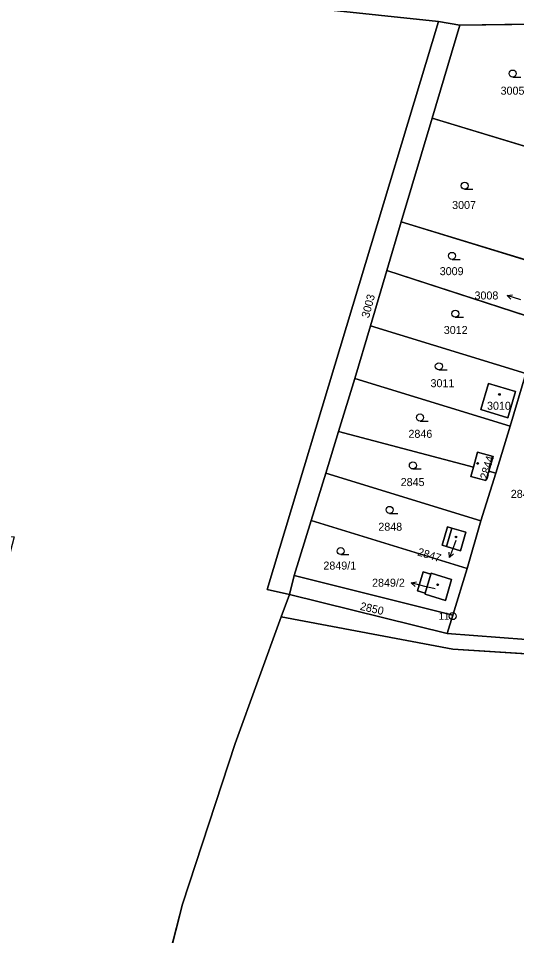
# Model space of a CAD drawing. Extents: x -689422 to -685210, y -987725 to -982160.
# Drawn here: x -687758.1 to -687652.3, y -984626.4 to -984431.6 of the extents above; entities that cross this region are included whole.
import ezdxf

# ---------------------------------------------------------------- set-up
doc = ezdxf.new("R2010")
doc.units = 0
for name, color, linetype in [('KN_Budovy', 7, 'Continuous'), ('KN_Hranice_parcel', 7, 'Continuous'), ('KN_Hranice_parcel_vnitrni_kresba', 7, 'Continuous'), ('KN_Parcelni cisla', 7, 'Continuous'), ('KN_Parcelni cisla_sipky', 7, 'Continuous'), ('KN_Polygon parcely', 7, 'Continuous'), ('KN_POZEMKY_ORNA PUDA', 7, 'Continuous'), ('KN_POZEMKY_OSTATNI PLOCHA', 7, 'Continuous'), ('KN_POZEMKY_ZAHRADA', 7, 'Continuous'), ('KN_POZEMKY_ZASTAVENA PLOCHA', 7, 'Continuous'), ('KN_VYUZITI_17_ostatni plocha_ostatni komunikace', 7, 'Continuous'), ('KN_Značky bodu BP', 7, 'Continuous'), ('KN_Značky budov', 7, 'Continuous'), ('KN_Značky kultur', 7, 'Continuous')]:
    doc.layers.add(name, color=color, linetype=linetype)

msp = doc.modelspace()

# ---------------------------------------------------------------- linework, layer by layer
at = {"layer": 'KN_Budovy'}
for points in [[(-687652.58, -984510.84), (-687658.27, -984509.14), (-687659.91, -984514.63), (-687654.16, -984516.4)], [(-687662, -984528.85), (-687658.82, -984529.75), (-687658.22, -984527.76), (-687657.28, -984524.6), (-687660.62, -984523.74), (-687661.47, -984526.9)], [(-687664.23, -984544.64), (-687663.09, -984540.7), (-687666.03, -984539.86), (-687667.21, -984543.73)], [(-687671.69, -984553.64), (-687671.74, -984553.83), (-687667.39, -984555.2), (-687666.12, -984550.77), (-687670.47, -984549.39), (-687670.52, -984549.58)]]:
    msp.add_lwpolyline(points, close=True, dxfattribs=at)
at = {"layer": 'KN_Hranice_parcel'}
for p, q in [((-687670.22, -984452.77), (-687664.34, -984433.02)), ((-687668.9, -984432.24), (-687664.34, -984433.02)), ((-687676.83, -984474.77), (-687670.22, -984452.77)), ((-687670.22, -984452.77), (-687637.12, -984462.84)), ((-687679.88, -984485.13), (-687676.83, -984474.77)), ((-687676.83, -984474.77), (-687643.82, -984484.89)), ((-687683.35, -984496.88), (-687679.88, -984485.13)), ((-687679.88, -984485.13), (-687647.05, -984495.81)), ((-687686.67, -984508.09), (-687683.35, -984496.88)), ((-687650.36, -984506.98), (-687683.35, -984496.88)), ((-687653.66, -984518.21), (-687650.36, -984506.98)), ((-687686.67, -984508.09), (-687690.1, -984519.33)), ((-687653.66, -984518.21), (-687686.67, -984508.09)), ((-687690.1, -984519.33), (-687692.8, -984528.18)), ((-687661.47, -984526.9), (-687690.1, -984519.33)), ((-687656.75, -984528.15), (-687653.66, -984518.21)), ((-687692.8, -984528.18), (-687695.95, -984538.23)), ((-687692.8, -984528.18), (-687659.91, -984538.3)), ((-687659.91, -984538.3), (-687656.75, -984528.15)), ((-687656.75, -984528.15), (-687658.22, -984527.76)), ((-687699.5, -984549.87), (-687695.95, -984538.23)), ((-687695.95, -984538.23), (-687662.81, -984548.42)), ((-687662.81, -984548.42), (-687659.91, -984538.3)), ((-687665.85, -984558.31), (-687662.81, -984548.42)), ((-687699.5, -984549.87), (-687700.48, -984553.95)), ((-687665.85, -984558.31), (-687699.5, -984549.87)), ((-687702.27, -984558.68), (-687700.48, -984553.95)), ((-687667.04, -984562.2), (-687700.48, -984553.95)), ((-687667.04, -984562.2), (-687665.85, -984558.31)), ((-687650.3, -984563.51), (-687667.04, -984562.2))]:
    msp.add_line(p, q, dxfattribs=at)
for points in [[(-687668.9, -984432.24), (-687729.88, -984425.76), (-687784.02, -984398.34), (-687830.42, -984367.79), (-687894.74, -984330.66), (-687944.08, -984299.82), (-687963.84, -984285.33), (-687992.21, -984262.96)], [(-687700.48, -984553.95), (-687705.23, -984552.85), (-687668.9, -984432.24)], [(-687664.34, -984433.02), (-687631.02, -984432.54), (-687627.31, -984432.49)], [(-687659.91, -984514.63), (-687654.16, -984516.4), (-687652.58, -984510.84), (-687658.27, -984509.14), (-687659.91, -984514.63)], [(-687658.22, -984527.76), (-687657.28, -984524.6), (-687660.62, -984523.74), (-687661.47, -984526.9)], [(-687661.47, -984526.9), (-687662, -984528.85), (-687658.82, -984529.75), (-687658.22, -984527.76)], [(-687666.96, -984539.59), (-687668.14, -984543.44), (-687667.21, -984543.73), (-687664.23, -984544.64), (-687663.09, -984540.7), (-687666.03, -984539.86), (-687666.96, -984539.59)], [(-687671.74, -984553.83), (-687671.69, -984553.64), (-687673.34, -984553.16), (-687672.15, -984549.12), (-687670.52, -984549.58), (-687670.47, -984549.39), (-687666.12, -984550.77), (-687667.39, -984555.2), (-687671.74, -984553.83)], [(-687702.27, -984558.68), (-687712.05, -984585.55), (-687723.19, -984619.72), (-687738.05, -984677.55)], [(-687602.77, -984571.66), (-687630.3, -984567.84), (-687665.86, -984565.54), (-687702.27, -984558.68)]]:
    msp.add_lwpolyline(points, dxfattribs=at)
at = {"layer": 'KN_Hranice_parcel_vnitrni_kresba'}
for p, q in [((-687667.21, -984543.73), (-687666.03, -984539.86)), ((-687671.69, -984553.64), (-687670.52, -984549.58))]:
    msp.add_line(p, q, dxfattribs=at)
at = {"layer": 'KN_Parcelni cisla_sipky'}
for p, q in [((-687654.3, -984490.45), (-687653.2, -984490.29)), ((-687651.45, -984491.38), (-687654.3, -984490.45)), ((-687654.3, -984490.45), (-687653.51, -984491.24)), ((-687665.23, -984542.46), (-687665.5, -984543.23)), ((-687666.53, -984546.05), (-687666.65, -984544.94)), ((-687665.5, -984543.23), (-687666.53, -984546.05)), ((-687666.53, -984546.05), (-687665.71, -984545.28)), ((-687674.67, -984551.48), (-687673.58, -984551.24)), ((-687671.76, -984552.21), (-687674.67, -984551.48)), ((-687674.67, -984551.48), (-687673.82, -984552.21)), ((-687669.58, -984552.74), (-687671.76, -984552.21))]:
    msp.add_line(p, q, dxfattribs=at)
at = {"layer": 'KN_Polygon parcely'}
for points in [[(-687883.55, -984413.59), (-687874.92, -984440.9), (-687868.84, -984464.13), (-687863.92, -984534.08), (-687758.97, -984541.69), (-687776.34, -984608.23), (-687860.19, -984589.34), (-687860.03, -984592.38), (-687776.92, -984611.17), (-687786.79, -984650.22), (-687769.97, -984657.37), (-687738.05, -984677.55), (-687723.19, -984619.72), (-687712.05, -984585.55), (-687702.27, -984558.68), (-687700.48, -984553.95), (-687705.23, -984552.85), (-687668.9, -984432.24), (-687729.88, -984425.76)], [(-687729.88, -984425.76), (-687668.9, -984432.24), (-687664.34, -984433.02), (-687631.02, -984432.54), (-687627.31, -984432.49), (-687611.25, -984432.72), (-687609.11, -984432.95), (-687604.4, -984432.93), (-687588.97, -984433.95), (-687538.47, -984434.37)], [(-687625.9, -984673.86), (-687609.12, -984605.56), (-687602.77, -984571.66), (-687630.3, -984567.84), (-687665.86, -984565.54), (-687702.27, -984558.68), (-687712.05, -984585.55), (-687723.19, -984619.72), (-687738.05, -984677.55)]]:
    msp.add_lwpolyline(points, dxfattribs=at)
for points in [[(-687686.67, -984508.09), (-687683.35, -984496.88), (-687679.88, -984485.13), (-687676.83, -984474.77), (-687670.22, -984452.77), (-687664.34, -984433.02), (-687668.9, -984432.24), (-687705.23, -984552.85), (-687700.48, -984553.95), (-687699.5, -984549.87), (-687695.95, -984538.23), (-687692.8, -984528.18), (-687690.1, -984519.33)], [(-687628.79, -984435.46), (-687627.31, -984432.49), (-687631.02, -984432.54), (-687664.34, -984433.02), (-687670.22, -984452.77), (-687637.12, -984462.84)], [(-687637.12, -984462.84), (-687670.22, -984452.77), (-687676.83, -984474.77), (-687643.82, -984484.89)], [(-687515.78, -984468.65), (-687576.55, -984466.94), (-687580.83, -984471.78), (-687592.68, -984524.2), (-687602.52, -984569.18), (-687629.75, -984565.4), (-687648.29, -984563.54), (-687650.3, -984563.51), (-687667.04, -984562.2), (-687700.48, -984553.95), (-687702.27, -984558.68), (-687665.86, -984565.54), (-687630.3, -984567.84), (-687602.77, -984571.66), (-687599.7, -984572.09), (-687599.18, -984569.79), (-687577.56, -984474.09), (-687575.1, -984471.82), (-687531.36, -984472.03), (-687515.64, -984472.11), (-687506.03, -984471.69), (-687507.99, -984460.58)], [(-687679.88, -984485.13), (-687647.05, -984495.81), (-687643.82, -984484.89), (-687676.83, -984474.77)], [(-687647.05, -984495.81), (-687679.88, -984485.13), (-687683.35, -984496.88), (-687650.36, -984506.98)], [(-687631.4, -984500.22), (-687647.05, -984495.81), (-687650.36, -984506.98), (-687653.66, -984518.21), (-687656.75, -984528.15), (-687659.91, -984538.3), (-687662.81, -984548.42), (-687665.85, -984558.31), (-687667.04, -984562.2), (-687650.3, -984563.51)], [(-687650.36, -984506.98), (-687683.35, -984496.88), (-687686.67, -984508.09), (-687653.66, -984518.21)], [(-687686.67, -984508.09), (-687690.1, -984519.33), (-687661.47, -984526.9), (-687660.62, -984523.74), (-687657.28, -984524.6), (-687658.22, -984527.76), (-687656.75, -984528.15), (-687653.66, -984518.21)], [(-687659.91, -984514.63), (-687654.16, -984516.4), (-687652.58, -984510.84), (-687658.27, -984509.14)], [(-687659.91, -984514.63), (-687658.27, -984509.14), (-687652.58, -984510.84), (-687654.16, -984516.4)], [(-687692.8, -984528.18), (-687659.91, -984538.3), (-687656.75, -984528.15), (-687658.22, -984527.76), (-687658.82, -984529.75), (-687662, -984528.85), (-687661.47, -984526.9), (-687690.1, -984519.33)], [(-687657.28, -984524.6), (-687660.62, -984523.74), (-687661.47, -984526.9), (-687662, -984528.85), (-687658.82, -984529.75), (-687658.22, -984527.76)], [(-687659.91, -984538.3), (-687692.8, -984528.18), (-687695.95, -984538.23), (-687662.81, -984548.42)], [(-687662.81, -984548.42), (-687695.95, -984538.23), (-687699.5, -984549.87), (-687665.85, -984558.31)], [(-687666.96, -984539.59), (-687668.14, -984543.44), (-687667.21, -984543.73), (-687664.23, -984544.64), (-687663.09, -984540.7), (-687666.03, -984539.86)], [(-687666.96, -984539.59), (-687666.03, -984539.86), (-687663.09, -984540.7), (-687664.23, -984544.64), (-687667.21, -984543.73), (-687668.14, -984543.44)], [(-687700.48, -984553.95), (-687667.04, -984562.2), (-687665.85, -984558.31), (-687699.5, -984549.87)], [(-687671.74, -984553.83), (-687671.69, -984553.64), (-687673.34, -984553.16), (-687672.15, -984549.12), (-687670.52, -984549.58), (-687670.47, -984549.39), (-687666.12, -984550.77), (-687667.39, -984555.2)], [(-687671.74, -984553.83), (-687667.39, -984555.2), (-687666.12, -984550.77), (-687670.47, -984549.39), (-687670.52, -984549.58), (-687672.15, -984549.12), (-687673.34, -984553.16), (-687671.69, -984553.64)]]:
    msp.add_lwpolyline(points, close=True, dxfattribs=at)
at = {"layer": 'KN_POZEMKY_ORNA PUDA'}
for p, q in [((-687729.88, -984425.76), (-687668.9, -984432.24)), ((-687705.23, -984552.85), (-687668.9, -984432.24)), ((-687668.9, -984432.24), (-687705.23, -984552.85)), ((-687664.34, -984433.02), (-687670.22, -984452.77)), ((-687668.9, -984432.24), (-687664.34, -984433.02)), ((-687670.22, -984452.77), (-687676.83, -984474.77)), ((-687676.83, -984474.77), (-687679.88, -984485.13)), ((-687679.88, -984485.13), (-687683.35, -984496.88)), ((-687683.35, -984496.88), (-687686.67, -984508.09)), ((-687686.67, -984508.09), (-687690.1, -984519.33)), ((-687690.1, -984519.33), (-687692.8, -984528.18)), ((-687692.8, -984528.18), (-687695.95, -984538.23)), ((-687695.95, -984538.23), (-687699.5, -984549.87)), ((-687699.5, -984549.87), (-687700.48, -984553.95)), ((-687700.48, -984553.95), (-687699.5, -984549.87)), ((-687699.5, -984549.87), (-687665.85, -984558.31)), ((-687700.48, -984553.95), (-687705.23, -984552.85)), ((-687705.23, -984552.85), (-687700.48, -984553.95)), ((-687700.48, -984553.95), (-687702.27, -984558.68)), ((-687667.04, -984562.2), (-687700.48, -984553.95)), ((-687665.85, -984558.31), (-687667.04, -984562.2)), ((-687702.27, -984558.68), (-687712.05, -984585.55)), ((-687712.05, -984585.55), (-687702.27, -984558.68)), ((-687702.27, -984558.68), (-687665.86, -984565.54)), ((-687665.86, -984565.54), (-687630.3, -984567.84)), ((-687712.05, -984585.55), (-687723.19, -984619.72)), ((-687723.19, -984619.72), (-687712.05, -984585.55)), ((-687723.19, -984619.72), (-687738.05, -984677.55)), ((-687738.05, -984677.55), (-687723.19, -984619.72))]:
    msp.add_line(p, q, dxfattribs=at)
at = {"layer": 'KN_POZEMKY_OSTATNI PLOCHA'}
for p, q in [((-687668.9, -984432.24), (-687729.88, -984425.76)), ((-687664.34, -984433.02), (-687668.9, -984432.24)), ((-687631.02, -984432.54), (-687664.34, -984433.02)), ((-687702.27, -984558.68), (-687700.48, -984553.95)), ((-687700.48, -984553.95), (-687667.04, -984562.2)), ((-687665.86, -984565.54), (-687702.27, -984558.68)), ((-687667.04, -984562.2), (-687650.3, -984563.51)), ((-687630.3, -984567.84), (-687665.86, -984565.54))]:
    msp.add_line(p, q, dxfattribs=at)
at = {"layer": 'KN_POZEMKY_ZAHRADA'}
for p, q in [((-687670.22, -984452.77), (-687664.34, -984433.02)), ((-687664.34, -984433.02), (-687631.02, -984432.54)), ((-687676.83, -984474.77), (-687670.22, -984452.77)), ((-687637.12, -984462.84), (-687670.22, -984452.77)), ((-687670.22, -984452.77), (-687637.12, -984462.84)), ((-687679.88, -984485.13), (-687676.83, -984474.77)), ((-687643.82, -984484.89), (-687676.83, -984474.77)), ((-687676.83, -984474.77), (-687643.82, -984484.89)), ((-687683.35, -984496.88), (-687679.88, -984485.13)), ((-687679.88, -984485.13), (-687647.05, -984495.81)), ((-687647.05, -984495.81), (-687679.88, -984485.13)), ((-687686.67, -984508.09), (-687683.35, -984496.88)), ((-687683.35, -984496.88), (-687650.36, -984506.98)), ((-687650.36, -984506.98), (-687683.35, -984496.88)), ((-687653.66, -984518.21), (-687650.36, -984506.98)), ((-687650.36, -984506.98), (-687653.66, -984518.21)), ((-687690.1, -984519.33), (-687686.67, -984508.09)), ((-687653.66, -984518.21), (-687686.67, -984508.09)), ((-687686.67, -984508.09), (-687653.66, -984518.21)), ((-687658.27, -984509.14), (-687659.91, -984514.63)), ((-687652.58, -984510.84), (-687658.27, -984509.14)), ((-687654.16, -984516.4), (-687652.58, -984510.84)), ((-687659.91, -984514.63), (-687654.16, -984516.4)), ((-687692.8, -984528.18), (-687690.1, -984519.33)), ((-687661.47, -984526.9), (-687690.1, -984519.33)), ((-687690.1, -984519.33), (-687661.47, -984526.9)), ((-687656.75, -984528.15), (-687653.66, -984518.21)), ((-687653.66, -984518.21), (-687656.75, -984528.15)), ((-687660.62, -984523.74), (-687661.47, -984526.9)), ((-687657.28, -984524.6), (-687660.62, -984523.74)), ((-687658.22, -984527.76), (-687657.28, -984524.6)), ((-687661.47, -984526.9), (-687662, -984528.85)), ((-687695.95, -984538.23), (-687692.8, -984528.18)), ((-687692.8, -984528.18), (-687659.91, -984538.3)), ((-687659.91, -984538.3), (-687692.8, -984528.18)), ((-687662, -984528.85), (-687658.82, -984529.75)), ((-687659.91, -984538.3), (-687656.75, -984528.15)), ((-687656.75, -984528.15), (-687659.91, -984538.3)), ((-687658.82, -984529.75), (-687658.22, -984527.76)), ((-687656.75, -984528.15), (-687658.22, -984527.76)), ((-687658.22, -984527.76), (-687656.75, -984528.15)), ((-687699.5, -984549.87), (-687695.95, -984538.23)), ((-687662.81, -984548.42), (-687695.95, -984538.23)), ((-687695.95, -984538.23), (-687662.81, -984548.42)), ((-687662.81, -984548.42), (-687659.91, -984538.3)), ((-687659.91, -984538.3), (-687662.81, -984548.42)), ((-687666.96, -984539.59), (-687668.14, -984543.44)), ((-687666.03, -984539.86), (-687666.96, -984539.59)), ((-687663.09, -984540.7), (-687666.03, -984539.86)), ((-687664.23, -984544.64), (-687663.09, -984540.7)), ((-687668.14, -984543.44), (-687667.21, -984543.73)), ((-687667.21, -984543.73), (-687664.23, -984544.64)), ((-687665.85, -984558.31), (-687662.81, -984548.42)), ((-687662.81, -984548.42), (-687665.85, -984558.31)), ((-687665.85, -984558.31), (-687699.5, -984549.87)), ((-687672.15, -984549.12), (-687673.34, -984553.16)), ((-687670.52, -984549.58), (-687672.15, -984549.12)), ((-687670.47, -984549.39), (-687670.52, -984549.58)), ((-687666.12, -984550.77), (-687670.47, -984549.39)), ((-687667.39, -984555.2), (-687666.12, -984550.77)), ((-687673.34, -984553.16), (-687671.69, -984553.64)), ((-687671.69, -984553.64), (-687671.74, -984553.83)), ((-687671.74, -984553.83), (-687667.39, -984555.2)), ((-687667.04, -984562.2), (-687665.85, -984558.31)), ((-687650.3, -984563.51), (-687667.04, -984562.2))]:
    msp.add_line(p, q, dxfattribs=at)
at = {"layer": 'KN_POZEMKY_ZASTAVENA PLOCHA'}
for p, q in [((-687659.91, -984514.63), (-687658.27, -984509.14)), ((-687658.27, -984509.14), (-687652.58, -984510.84)), ((-687652.58, -984510.84), (-687654.16, -984516.4)), ((-687654.16, -984516.4), (-687659.91, -984514.63)), ((-687661.47, -984526.9), (-687660.62, -984523.74)), ((-687660.62, -984523.74), (-687657.28, -984524.6)), ((-687657.28, -984524.6), (-687658.22, -984527.76)), ((-687662, -984528.85), (-687661.47, -984526.9)), ((-687658.82, -984529.75), (-687662, -984528.85)), ((-687658.22, -984527.76), (-687658.82, -984529.75)), ((-687668.14, -984543.44), (-687666.96, -984539.59)), ((-687666.96, -984539.59), (-687666.03, -984539.86)), ((-687666.03, -984539.86), (-687663.09, -984540.7)), ((-687663.09, -984540.7), (-687664.23, -984544.64)), ((-687667.21, -984543.73), (-687668.14, -984543.44)), ((-687664.23, -984544.64), (-687667.21, -984543.73)), ((-687673.34, -984553.16), (-687672.15, -984549.12)), ((-687672.15, -984549.12), (-687670.52, -984549.58)), ((-687670.52, -984549.58), (-687670.47, -984549.39)), ((-687670.47, -984549.39), (-687666.12, -984550.77)), ((-687666.12, -984550.77), (-687667.39, -984555.2)), ((-687671.69, -984553.64), (-687673.34, -984553.16)), ((-687671.74, -984553.83), (-687671.69, -984553.64)), ((-687667.39, -984555.2), (-687671.74, -984553.83))]:
    msp.add_line(p, q, dxfattribs=at)
at = {"layer": 'KN_VYUZITI_17_ostatni plocha_ostatni komunikace'}
for p, q in [((-687668.9, -984432.24), (-687729.88, -984425.76)), ((-687664.34, -984433.02), (-687668.9, -984432.24)), ((-687631.02, -984432.54), (-687664.34, -984433.02)), ((-687702.27, -984558.68), (-687700.48, -984553.95)), ((-687700.48, -984553.95), (-687667.04, -984562.2)), ((-687665.86, -984565.54), (-687702.27, -984558.68)), ((-687667.04, -984562.2), (-687650.3, -984563.51)), ((-687630.3, -984567.84), (-687665.86, -984565.54))]:
    msp.add_line(p, q, dxfattribs=at)
at = {"layer": 'KN_Značky bodu BP'}
for radius in [0.75, 0.03]:
    msp.add_circle((-687665.88, -984558.52), radius, dxfattribs=at)
at = {"layer": 'KN_Značky budov'}
for centre in [(-687655.96, -984511.45), (-687660.58, -984526.11), (-687665.19, -984541.71), (-687669.08, -984551.87)]:
    msp.add_circle(centre, 0.175, dxfattribs=at)
at = {"layer": 'KN_Značky kultur'}
for p, q in [((-687653.15, -984444.06), (-687651.4, -984444.06)), ((-687663.34, -984467.87), (-687661.59, -984467.87)), ((-687666.02, -984482.78), (-687664.27, -984482.78)), ((-687665.32, -984495.05), (-687663.57, -984495.05)), ((-687668.82, -984506.22), (-687667.07, -984506.22)), ((-687672.81, -984517.1), (-687671.06, -984517.1)), ((-687674.33, -984527.28), (-687672.58, -984527.28)), ((-687679.27, -984536.71), (-687677.52, -984536.71)), ((-687689.65, -984545.46), (-687687.9, -984545.46))]:
    msp.add_line(p, q, dxfattribs=at)
for centre in [(-687653.15, -984443.31), (-687663.34, -984467.12), (-687666.02, -984482.03), (-687665.32, -984494.3), (-687668.82, -984505.47), (-687672.81, -984516.35), (-687674.33, -984526.53), (-687679.27, -984535.96), (-687689.65, -984544.71)]:
    msp.add_circle(centre, 0.75, dxfattribs=at)

# ---------------------------------------------------------------- texts
at = {"layer": 'KN_Parcelni cisla'}
for s, p in [('3005', (-687655.71, -984447.79)), ('3007', (-687666, -984472.07)), ('3009', (-687668.63, -984486.12)), ('3008', (-687661.25, -984491.28)), ('3012', (-687667.77, -984498.61)), ('3011', (-687670.58, -984509.91)), ('3010', (-687658.59, -984514.7)), ('2846', (-687675.27, -984520.66)), ('2845', (-687676.92, -984530.91)), ('2843/1', (-687653.55, -984533.41)), ('2848', (-687681.66, -984540.39)), ('2849/1', (-687693.32, -984548.64)), ('2849/2', (-687682.99, -984552.28))]:
    msp.add_text(s, height=1.7, dxfattribs=at).set_placement(p)
for s, rotation, p in [('3003', 75, (-687683.65, -984495.32)), ('2844', 74, (-687658.5, -984529.63)), ('2847', 343, (-687673.49, -984545.6)), ('2850', 347, (-687685.66, -984557.17))]:
    msp.add_text(s, height=1.7, rotation=rotation, dxfattribs=at).set_placement(p)
at = {"layer": 'KN_Značky bodu BP'}
msp.add_text('11', height=1.5, dxfattribs=at).set_placement((-687668.84, -984559.27))

doc.saveas('drawing.dxf')
